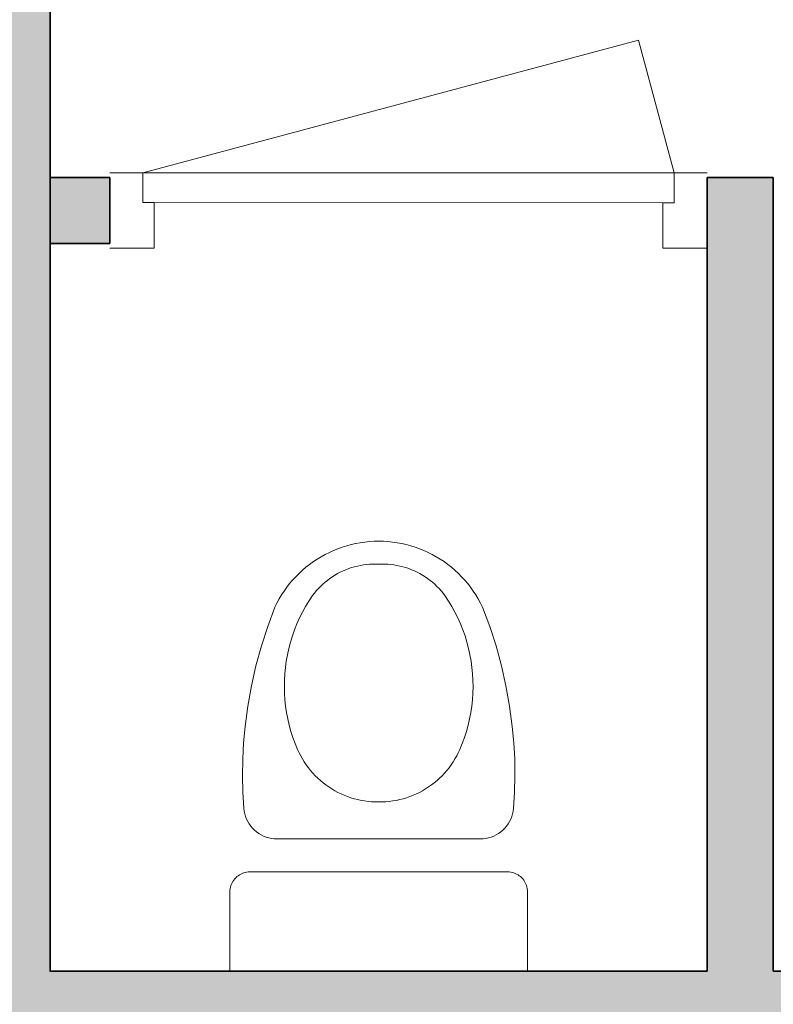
# Model space of a CAD drawing. Header units: millimetres. Extents: x -13022 to 1371524, y -38729 to 632593.
# Tile 277 of 381: x 641459 to 642598, y 578471 to 579960. Entities that reach past the tile are written whole.
import ezdxf

# ---------------------------------------------------------------- set-up
doc = ezdxf.new("R2010")
doc.units = ezdxf.units.MM
doc.header["$LTSCALE"] = 35
for name, color, linetype, lineweight in [('A LIJN 1', 1, 'Continuous', 20), ('A LIJN 2', 2, 'Continuous', 35), ('A LIJN 5', 5, 'Continuous', 13), ('A LIJN 9', 252, 'Continuous', 18)]:
    doc.layers.add(name, color=color, linetype=linetype, lineweight=lineweight)

msp = doc.modelspace()

# ---------------------------------------------------------------- hatches: boundary and pattern name
at = {"layer": 'A LIJN 9', "ltscale": 0.1}
h = msp.add_hatch(color=256, dxfattribs=at)
h.dxf.hatch_style = 1
h.paths.add_polyline_path([(640317.956, 581837.86), (639317.95, 581837.858), (639217.95, 581837.86), (639217.95, 581697.858), (638165.941, 581697.856), (638165.941, 581597.855), (639217.95, 581597.857), (639217.949, 578421.738), (643691.869, 578421.715), (643691.933, 581607.86), (643791.941, 581607.86), (643791.941, 581837.86), (643691.869, 581837.86), (643591.938, 581837.862), (642591.869, 581837.86), (642591.869, 581737.86), (642591.869, 581204.724), (643591.925, 581204.702), (643591.871, 578521.715), (642598.37, 578521.72), (642598.37, 579721.687), (642498.369, 579721.687), (642498.369, 578521.721), (641504.866, 578521.726), (641504.868, 581737.86), (641571.868, 581737.86), (641571.868, 581837.86), (641337.952, 581837.86), (641337.952, 581737.86), (641404.867, 581737.86), (641404.865, 578521.727), (640411.429, 578521.732), (640411.429, 579721.734), (640311.429, 579721.734), (640311.429, 578521.732), (639317.949, 578521.738), (639317.95, 581204.739), (640317.95, 581204.735), (640317.95, 581737.86)])
h.paths.add_polyline_path([(640217.95, 581737.86), (640217.95, 581304.735), (639317.95, 581304.74), (639317.95, 581737.858)], flags=16)
h.paths.add_polyline_path([(642691.87, 581737.86), (643591.936, 581737.86), (643591.927, 581304.703), (642691.87, 581304.723)], flags=16)
h = msp.add_hatch(color=256, dxfattribs=at)
h.dxf.hatch_style = 1
h.paths.add_polyline_path([(641594.894, 579721.679), (641504.866, 579721.679), (641504.866, 579621.679), (641594.894, 579621.679)])
h.paths.add_polyline_path([(643591.895, 579721.684), (643501.896, 579721.686), (643501.894, 579621.686), (643591.893, 579621.684)])

# ---------------------------------------------------------------- linework, layer by layer
at = {"layer": 'A LIJN 1', "linetype": 'Continuous'}
for points, invisible_edges in [([(641939.929, 579160.399), (641947.721, 579126.809), (641933.428, 579157.771)], 3), ([(641939.929, 579160.399), (641946.53, 579162.762), (641956.28, 579130.274)], 14), ([(641939.929, 579160.399), (641956.28, 579130.274), (641951.966, 579128.626)], 13), ([(641939.929, 579160.399), (641951.966, 579128.626), (641947.721, 579126.809)], 13), ([(641953.222, 579164.856), (641960.655, 579131.751), (641946.53, 579162.762)], 3), ([(641960.655, 579131.751), (641956.28, 579130.274), (641946.53, 579162.762)], 14), ([(641953.222, 579164.856), (641959.994, 579166.678), (641965.085, 579133.056)], 14), ([(641953.222, 579164.856), (641965.085, 579133.056), (641960.655, 579131.751)], 13), ([(641969.563, 579134.184), (641959.994, 579166.678), (641966.833, 579168.225)], 13), ([(641965.085, 579133.056), (641959.994, 579166.678), (641969.563, 579134.184)], 3), ([(641974.081, 579135.136), (641966.833, 579168.225), (641973.73, 579169.495)], 13), ([(641974.081, 579135.136), (641969.563, 579134.184), (641966.833, 579168.225)], 14), ([(641983.213, 579136.501), (641973.73, 579169.495), (641980.672, 579170.484)], 13), ([(641978.634, 579135.909), (641974.081, 579135.136), (641973.73, 579169.495)], 14), ([(641978.634, 579135.909), (641973.73, 579169.495), (641983.213, 579136.501)], 3), ([(641987.812, 579136.914), (641980.672, 579170.484), (641987.648, 579171.191)], 13), ([(641983.213, 579136.501), (641980.672, 579170.484), (641987.812, 579136.914)], 3), ([(641994.648, 579171.616), (641992.424, 579137.144), (641987.648, 579171.191)], 3), ([(641992.424, 579137.144), (641987.812, 579136.914), (641987.648, 579171.191)], 14), ([(641994.648, 579171.616), (641997.042, 579137.194), (641992.424, 579137.144)], 13), ([(641994.648, 579171.616), (642001.658, 579171.758), (641997.042, 579137.194)], 14), ([(641997.042, 579137.194), (642001.658, 579171.758), (642001.657, 579137.061)], 3), ([(642001.658, 579171.758), (642006.275, 579137.194), (642001.657, 579137.061)], 13), ([(642001.658, 579171.758), (642008.669, 579171.616), (642006.275, 579137.194)], 14), ([(642010.893, 579137.144), (642006.275, 579137.194), (642008.669, 579171.616)], 14), ([(642015.669, 579171.191), (642010.893, 579137.144), (642008.669, 579171.616)], 3), ([(642015.669, 579171.191), (642015.505, 579136.914), (642010.893, 579137.144)], 13), ([(642015.669, 579171.191), (642022.645, 579170.484), (642015.505, 579136.914)], 14), ([(642022.645, 579170.484), (642020.103, 579136.501), (642015.505, 579136.914)], 13), ([(642029.587, 579169.495), (642020.103, 579136.501), (642022.645, 579170.484)], 3), ([(642029.587, 579169.495), (642024.683, 579135.909), (642020.103, 579136.501)], 13), ([(642029.587, 579169.495), (642029.236, 579135.136), (642024.683, 579135.909)], 13), ([(642029.587, 579169.495), (642036.484, 579168.225), (642029.236, 579135.136)], 14), ([(642036.484, 579168.225), (642033.754, 579134.184), (642029.236, 579135.136)], 13), ([(642043.323, 579166.678), (642033.754, 579134.184), (642036.484, 579168.225)], 3), ([(642043.323, 579166.678), (642038.232, 579133.056), (642033.754, 579134.184)], 13), ([(642050.095, 579164.856), (642038.232, 579133.056), (642043.323, 579166.678)], 3), ([(642050.095, 579164.856), (642042.662, 579131.751), (642038.232, 579133.056)], 13), ([(642050.095, 579164.856), (642056.787, 579162.762), (642042.662, 579131.751)], 14), ([(642047.037, 579130.274), (642042.662, 579131.751), (642056.787, 579162.762)], 14), ([(642047.037, 579130.274), (642056.787, 579162.762), (642063.388, 579160.399)], 13), ([(642047.037, 579130.274), (642063.388, 579160.399), (642051.351, 579128.626)], 3), ([(642063.388, 579160.399), (642055.595, 579126.809), (642051.351, 579128.626)], 13), ([(642069.889, 579157.771), (642055.595, 579126.809), (642063.388, 579160.399)], 3), ([(641902.801, 579140.819), (641908.643, 579144.7), (641927.744, 579115.305)], 14), ([(641931.552, 579117.917), (641908.643, 579144.7), (641914.636, 579148.341)], 13), ([(641931.552, 579117.917), (641927.744, 579115.305), (641908.643, 579144.7)], 14), ([(641935.46, 579120.377), (641914.636, 579148.341), (641920.771, 579151.737)], 13), ([(641935.46, 579120.377), (641931.552, 579117.917), (641914.636, 579148.341)], 14), ([(641927.038, 579154.881), (641939.462, 579122.682), (641920.771, 579151.737)], 3), ([(641935.46, 579120.377), (641920.771, 579151.737), (641939.462, 579122.682)], 3), ([(641927.038, 579154.881), (641933.428, 579157.771), (641943.551, 579124.827)], 14), ([(641927.038, 579154.881), (641943.551, 579124.827), (641939.462, 579122.682)], 13), ([(641943.551, 579124.827), (641933.428, 579157.771), (641947.721, 579126.809)], 3), ([(642069.889, 579157.771), (642059.766, 579124.827), (642055.595, 579126.809)], 13), ([(642076.279, 579154.881), (642059.766, 579124.827), (642069.889, 579157.771)], 3), ([(642076.279, 579154.881), (642063.855, 579122.682), (642059.766, 579124.827)], 13), ([(642076.279, 579154.881), (642082.546, 579151.737), (642063.855, 579122.682)], 14), ([(642067.857, 579120.377), (642063.855, 579122.682), (642082.546, 579151.737)], 14), ([(642088.681, 579148.341), (642067.857, 579120.377), (642082.546, 579151.737)], 3), ([(642071.765, 579117.917), (642067.857, 579120.377), (642088.681, 579148.341)], 14), ([(642071.765, 579117.917), (642088.681, 579148.341), (642094.674, 579144.7)], 13), ([(642071.765, 579117.917), (642094.674, 579144.7), (642075.573, 579115.305)], 3), ([(642094.674, 579144.7), (642100.515, 579140.82), (642075.573, 579115.305)], 14), ([(641891.615, 579132.367), (641913.627, 579103.422), (641886.287, 579127.809)], 3), ([(641891.615, 579132.367), (641897.122, 579136.706), (641916.978, 579106.598)], 14), ([(641891.615, 579132.367), (641916.978, 579106.598), (641913.627, 579103.422)], 13), ([(641920.451, 579109.641), (641897.122, 579136.706), (641902.801, 579140.819)], 13), ([(641920.451, 579109.641), (641916.978, 579106.598), (641897.122, 579136.706)], 14), ([(641920.451, 579109.641), (641902.801, 579140.819), (641924.042, 579112.545)], 3), ([(641902.801, 579140.819), (641927.744, 579115.305), (641924.042, 579112.545)], 13), ([(642079.275, 579112.545), (642075.573, 579115.305), (642100.515, 579140.82)], 14), ([(642079.275, 579112.545), (642100.515, 579140.82), (642082.866, 579109.641)], 3), ([(642106.194, 579136.706), (642082.866, 579109.641), (642100.515, 579140.82)], 3), ([(642086.339, 579106.598), (642082.866, 579109.641), (642106.194, 579136.706)], 14), ([(642111.702, 579132.367), (642086.339, 579106.598), (642106.194, 579136.706)], 3), ([(642111.702, 579132.367), (642089.69, 579103.422), (642086.339, 579106.598)], 13), ([(642111.702, 579132.367), (642117.03, 579127.809), (642089.69, 579103.422)], 14), ([(641876.204, 579118.064), (641901.547, 579089.471), (641871.467, 579112.894)], 3), ([(641907.312, 579096.684), (641876.204, 579118.064), (641881.146, 579123.038)], 13), ([(641907.312, 579096.684), (641904.359, 579093.134), (641876.204, 579118.064)], 14), ([(641876.204, 579118.064), (641904.359, 579093.134), (641901.547, 579089.471)], 13), ([(641881.146, 579123.038), (641886.287, 579127.809), (641910.403, 579100.115)], 14), ([(641907.312, 579096.684), (641881.146, 579123.038), (641910.403, 579100.115)], 3), ([(641886.287, 579127.809), (641913.627, 579103.422), (641910.403, 579100.115)], 13), ([(642089.69, 579103.422), (642117.03, 579127.809), (642092.914, 579100.115)], 3), ([(642092.914, 579100.115), (642117.03, 579127.809), (642122.17, 579123.038)], 13), ([(642096.004, 579096.684), (642092.914, 579100.115), (642122.17, 579123.038)], 14), ([(642127.112, 579118.064), (642096.004, 579096.684), (642122.17, 579123.038)], 3), ([(642098.958, 579093.134), (642096.004, 579096.684), (642127.112, 579118.064)], 14), ([(642098.958, 579093.134), (642127.112, 579118.064), (642101.769, 579089.471)], 3), ([(642101.769, 579089.471), (642127.112, 579118.064), (642131.85, 579112.894)], 13), ([(641896.16, 579081.323), (641858.561, 579096.295), (641862.638, 579102.001)], 13), ([(641866.942, 579107.537), (641896.16, 579081.323), (641862.638, 579102.001)], 3), ([(641866.942, 579107.537), (641871.467, 579112.894), (641901.547, 579089.471)], 14), ([(641866.942, 579107.537), (641901.547, 579089.471), (641896.16, 579081.323)], 13), ([(642101.769, 579089.471), (642131.85, 579112.894), (642136.374, 579107.537)], 13), ([(642101.769, 579089.471), (642136.374, 579107.537), (642107.157, 579081.323)], 3), ([(642140.678, 579102.001), (642107.157, 579081.323), (642136.374, 579107.537)], 3), ([(642140.678, 579102.001), (642144.755, 579096.295), (642107.157, 579081.323)], 14), ([(641851.116, 579084.414), (641886.402, 579064.403), (641847.76, 579078.257)], 3), ([(641851.116, 579084.414), (641854.719, 579090.43), (641886.402, 579064.403)], 14), ([(641858.561, 579096.295), (641891.109, 579072.963), (641854.719, 579090.43)], 3), ([(641886.402, 579064.403), (641854.719, 579090.43), (641891.109, 579072.963)], 3), ([(641896.16, 579081.323), (641891.109, 579072.963), (641858.561, 579096.295)], 14), ([(642107.157, 579081.323), (642144.755, 579096.295), (642112.207, 579072.963)], 3), ([(642148.598, 579090.43), (642112.207, 579072.963), (642144.755, 579096.295)], 3), ([(642116.915, 579064.403), (642112.207, 579072.963), (642148.598, 579090.43)], 14), ([(642116.915, 579064.403), (642148.598, 579090.43), (642152.201, 579084.414)], 13), ([(642116.915, 579064.403), (642152.201, 579084.414), (642155.557, 579078.257)], 13), ([(641844.655, 579071.969), (641878.049, 579046.748), (641833.78, 579042.866)], 3), ([(641844.655, 579071.969), (641847.76, 579078.257), (641882.047, 579055.661)], 14), ([(641844.655, 579071.969), (641882.047, 579055.661), (641878.049, 579046.748)], 13), ([(641847.76, 579078.257), (641886.402, 579064.403), (641882.047, 579055.661)], 13), ([(642116.915, 579064.403), (642155.557, 579078.257), (642121.27, 579055.661)], 3), ([(642155.557, 579078.257), (642158.662, 579071.969), (642121.27, 579055.661)], 14), ([(642125.268, 579046.748), (642121.27, 579055.661), (642158.662, 579071.969)], 14), ([(642125.268, 579046.748), (642158.662, 579071.969), (642169.537, 579042.866)], 13), ([(641833.78, 579042.866), (641868.274, 579019.14), (641824.244, 579013.297)], 3), ([(641874.417, 579037.681), (641833.78, 579042.866), (641878.049, 579046.748)], 3), ([(641871.158, 579028.472), (641833.78, 579042.866), (641874.417, 579037.681)], 3), ([(641871.158, 579028.472), (641868.274, 579019.14), (641833.78, 579042.866)], 14), ([(642125.268, 579046.748), (642169.537, 579042.866), (642128.9, 579037.68)], 3), ([(642128.9, 579037.68), (642169.537, 579042.866), (642132.159, 579028.472)], 3), ([(642135.043, 579019.14), (642132.159, 579028.472), (642169.537, 579042.866)], 14), ([(642179.073, 579013.297), (642135.043, 579019.14), (642169.537, 579042.866)], 3), ([(641861.928, 578990.548), (641816.065, 578983.324), (641824.244, 579013.297)], 13), ([(641865.772, 579009.698), (641824.244, 579013.297), (641868.274, 579019.14)], 3), ([(641865.772, 579009.698), (641863.656, 579000.162), (641824.244, 579013.297)], 14), ([(641861.928, 578990.548), (641824.244, 579013.297), (641863.656, 579000.162)], 3), ([(642137.545, 579009.698), (642135.043, 579019.14), (642179.073, 579013.297)], 14), ([(642137.545, 579009.698), (642179.073, 579013.297), (642139.661, 579000.162)], 3), ([(642139.661, 579000.162), (642179.073, 579013.297), (642141.389, 578990.548)], 3), ([(642187.252, 578983.324), (642141.389, 578990.548), (642179.073, 579013.297)], 3), ([(641816.065, 578983.324), (641859.107, 578961.397), (641809.261, 578953.009)], 3), ([(641860.593, 578980.872), (641816.065, 578983.324), (641861.928, 578990.548)], 3), ([(641859.653, 578971.149), (641859.107, 578961.397), (641816.065, 578983.324)], 14), ([(641859.653, 578971.149), (641816.065, 578983.324), (641860.593, 578980.872)], 3), ([(642187.252, 578983.324), (642142.724, 578980.872), (642141.389, 578990.548)], 13), ([(642187.252, 578983.324), (642143.664, 578971.149), (642142.724, 578980.872)], 13), ([(642187.252, 578983.324), (642144.21, 578961.397), (642143.664, 578971.149)], 13), ([(642187.252, 578983.324), (642194.056, 578953.009), (642144.21, 578961.397)], 14), ([(641859.851, 578932.119), (641803.847, 578922.415), (641809.261, 578953.009)], 13), ([(641858.958, 578951.63), (641809.261, 578953.009), (641859.107, 578961.397)], 3), ([(641858.958, 578951.63), (641859.206, 578941.865), (641809.261, 578953.009)], 14), ([(641859.851, 578932.119), (641809.261, 578953.009), (641859.206, 578941.865)], 3), ([(642143.466, 578932.119), (642144.111, 578941.865), (642194.056, 578953.009)], 14), ([(642143.466, 578932.119), (642194.056, 578953.009), (642199.47, 578922.415)], 13), ([(642194.056, 578953.009), (642144.111, 578941.865), (642144.359, 578951.63)], 13), ([(642194.056, 578953.009), (642144.359, 578951.63), (642144.21, 578961.397)], 13), ([(641862.325, 578912.744), (641799.833, 578891.607), (641803.847, 578922.415)], 13), ([(641859.851, 578932.119), (641860.891, 578922.406), (641803.847, 578922.415)], 14), ([(641862.325, 578912.744), (641803.847, 578922.415), (641860.891, 578922.406)], 3), ([(642199.47, 578922.415), (642203.484, 578891.606), (642140.992, 578912.744)], 14), ([(642199.47, 578922.415), (642140.992, 578912.744), (642142.426, 578922.406)], 13), ([(642143.466, 578932.119), (642199.47, 578922.415), (642142.426, 578922.406)], 3), ([(641864.15, 578903.148), (641799.833, 578891.607), (641862.325, 578912.744)], 3), ([(642203.484, 578891.606), (642139.167, 578903.148), (642140.992, 578912.744)], 13), ([(641797.435, 578866.864), (641799.833, 578891.607), (641868.961, 578884.219)], 14), ([(641864.15, 578903.148), (641866.364, 578893.634), (641799.833, 578891.607)], 14), ([(641866.364, 578893.634), (641868.961, 578884.219), (641799.833, 578891.607)], 14), ([(642134.356, 578884.219), (642136.953, 578893.634), (642203.484, 578891.606)], 14), ([(642134.356, 578884.219), (642203.484, 578891.606), (642205.882, 578866.864)], 13), ([(642203.484, 578891.606), (642136.953, 578893.634), (642139.167, 578903.148)], 13), ([(641871.941, 578874.916), (641797.435, 578866.864), (641868.961, 578884.219)], 3), ([(641871.941, 578874.916), (641875.295, 578865.742), (641797.435, 578866.864)], 14), ([(642128.022, 578865.742), (642131.376, 578874.916), (642205.882, 578866.864)], 14), ([(642134.356, 578884.219), (642205.882, 578866.864), (642131.376, 578874.916)], 3), ([(641797.435, 578866.864), (641875.295, 578865.742), (641796.035, 578842.046)], 3), ([(641879.019, 578856.711), (641796.035, 578842.046), (641875.295, 578865.742)], 3), ([(642128.022, 578865.742), (642207.282, 578842.046), (642124.299, 578856.711)], 3), ([(642128.022, 578865.742), (642205.882, 578866.864), (642207.282, 578842.046)], 13), ([(641795.635, 578817.191), (641796.035, 578842.046), (641881.255, 578851.869)], 14), ([(641883.685, 578847.12), (641795.635, 578817.191), (641881.255, 578851.869)], 3), ([(641883.685, 578847.12), (641886.304, 578842.473), (641795.635, 578817.191)], 14), ([(641879.019, 578856.711), (641881.255, 578851.869), (641796.035, 578842.046)], 14), ([(642119.632, 578847.12), (642207.682, 578817.191), (642117.013, 578842.473)], 3), ([(642119.632, 578847.12), (642122.062, 578851.869), (642207.682, 578817.191)], 14), ([(642124.299, 578856.711), (642207.282, 578842.046), (642122.062, 578851.869)], 3), ([(642207.282, 578842.046), (642207.682, 578817.191), (642122.062, 578851.869)], 14), ([(641889.109, 578837.935), (641795.635, 578817.191), (641886.304, 578842.473)], 3), ([(641892.093, 578833.514), (641795.635, 578817.191), (641889.109, 578837.935)], 3), ([(641892.093, 578833.514), (641796.237, 578792.34), (641795.635, 578817.191)], 13), ([(641895.253, 578829.217), (641796.237, 578792.34), (641892.093, 578833.514)], 3), ([(642111.224, 578833.514), (642207.08, 578792.34), (642108.064, 578829.217)], 3), ([(642111.224, 578833.514), (642114.208, 578837.935), (642207.682, 578817.191)], 14), ([(642111.224, 578833.514), (642207.682, 578817.191), (642207.08, 578792.34)], 13), ([(642114.208, 578837.935), (642117.013, 578842.473), (642207.682, 578817.191)], 14), ([(641895.253, 578829.217), (641898.584, 578825.05), (641796.237, 578792.34)], 14), ([(641898.584, 578825.05), (641902.081, 578821.021), (641796.237, 578792.34)], 14), ([(641796.237, 578792.34), (641902.081, 578821.021), (641797.838, 578767.534)], 3), ([(641905.736, 578817.136), (641847.666, 578721.686), (641902.081, 578821.021)], 3), ([(641905.736, 578817.136), (641909.545, 578813.402), (641847.666, 578721.686)], 14), ([(642097.581, 578817.136), (642155.651, 578721.686), (642093.772, 578813.402)], 3), ([(642101.236, 578821.021), (642155.651, 578721.686), (642097.581, 578817.136)], 3), ([(642101.236, 578821.021), (642104.732, 578825.05), (642207.08, 578792.34)], 14), ([(642101.236, 578821.021), (642207.08, 578792.34), (642205.48, 578767.534)], 13), ([(642108.064, 578829.217), (642207.08, 578792.34), (642104.732, 578825.05)], 3), ([(641913.501, 578809.824), (641847.666, 578721.686), (641909.545, 578813.402)], 3), ([(641917.598, 578806.408), (641847.666, 578721.686), (641913.501, 578809.824)], 3), ([(641917.598, 578806.408), (641921.829, 578803.16), (641847.666, 578721.686)], 14), ([(641921.829, 578803.16), (641926.188, 578800.085), (641847.666, 578721.686)], 14), ([(642077.128, 578800.085), (642081.488, 578803.16), (642155.651, 578721.686)], 14), ([(642085.719, 578806.408), (642155.651, 578721.686), (642081.488, 578803.16)], 3), ([(642085.719, 578806.408), (642089.816, 578809.824), (642155.651, 578721.686)], 14), ([(642089.816, 578809.824), (642093.772, 578813.402), (642155.651, 578721.686)], 14), ([(641930.668, 578797.188), (641847.666, 578721.686), (641926.188, 578800.085)], 3), ([(641930.668, 578797.188), (641935.26, 578794.474), (641847.666, 578721.686)], 14), ([(641939.958, 578791.947), (641847.666, 578721.686), (641935.26, 578794.474)], 3), ([(641939.958, 578791.947), (641944.754, 578789.611), (641847.666, 578721.686)], 14), ([(641949.639, 578787.471), (641847.666, 578721.686), (641944.754, 578789.611)], 3), ([(641949.639, 578787.471), (641954.607, 578785.529), (641847.666, 578721.686)], 14), ([(642053.678, 578787.471), (642155.651, 578721.686), (642048.71, 578785.529)], 3), ([(642053.678, 578787.471), (642058.563, 578789.611), (642155.651, 578721.686)], 14), ([(642063.359, 578791.947), (642155.651, 578721.686), (642058.563, 578789.611)], 3), ([(642063.359, 578791.947), (642068.057, 578794.474), (642155.651, 578721.686)], 14), ([(642068.057, 578794.474), (642072.649, 578797.188), (642155.651, 578721.686)], 14), ([(642077.128, 578800.085), (642155.651, 578721.686), (642072.649, 578797.188)], 3), ([(641959.65, 578783.788), (641847.666, 578721.686), (641954.607, 578785.529)], 3), ([(641959.65, 578783.788), (641964.758, 578782.252), (641847.666, 578721.686)], 14), ([(641964.758, 578782.252), (641969.924, 578780.923), (641847.666, 578721.686)], 14), ([(641969.924, 578780.923), (641975.14, 578779.803), (641847.666, 578721.686)], 14), ([(641980.396, 578778.894), (641847.666, 578721.686), (641975.14, 578779.803)], 3), ([(641980.396, 578778.894), (641985.684, 578778.198), (641847.666, 578721.686)], 14), ([(641990.997, 578777.715), (641847.666, 578721.686), (641985.684, 578778.198)], 3), ([(641990.997, 578777.715), (641996.325, 578777.447), (641847.666, 578721.686)], 14), ([(642001.658, 578777.393), (641847.666, 578721.686), (641996.325, 578777.447)], 3), ([(642001.658, 578777.393), (642155.651, 578721.686), (641847.666, 578721.686)], 13), ([(642001.658, 578777.393), (642006.992, 578777.447), (642155.651, 578721.686)], 14), ([(642006.992, 578777.447), (642012.32, 578777.715), (642155.651, 578721.686)], 14), ([(642017.632, 578778.198), (642155.651, 578721.686), (642012.32, 578777.715)], 3), ([(642022.921, 578778.894), (642155.651, 578721.686), (642017.632, 578778.198)], 3), ([(642022.921, 578778.894), (642028.177, 578779.803), (642155.651, 578721.686)], 14), ([(642028.177, 578779.803), (642033.393, 578780.923), (642155.651, 578721.686)], 14), ([(642038.559, 578782.252), (642155.651, 578721.686), (642033.393, 578780.923)], 3), ([(642038.559, 578782.252), (642043.667, 578783.788), (642155.651, 578721.686)], 14), ([(642048.71, 578785.529), (642155.651, 578721.686), (642043.667, 578783.788)], 3), ([(641798.35, 578763.435), (641797.838, 578767.534), (641799.2, 578759.392)], 2), ([(641799.2, 578759.392), (641797.838, 578767.534), (641800.381, 578755.433)], 3), ([(641803.699, 578747.874), (641797.838, 578767.534), (641805.816, 578744.326)], 3), ([(642204.967, 578763.435), (642155.651, 578721.686), (642205.48, 578767.534)], 3), ([(642202.936, 578755.433), (642204.967, 578763.435), (642204.117, 578759.392)], 1), ([(641803.699, 578747.874), (641801.884, 578751.585), (641800.381, 578755.433)], 12), ([(641810.888, 578737.812), (641805.816, 578744.326), (641813.81, 578734.892)], 3), ([(641808.217, 578740.964), (641805.816, 578744.326), (641810.888, 578737.812)], 2), ([(642189.507, 578734.892), (642197.501, 578744.326), (642192.429, 578737.812)], 3), ([(642197.501, 578744.326), (642195.1, 578740.964), (642192.429, 578737.812)], 12), ([(642202.936, 578755.433), (642199.617, 578747.874), (642197.501, 578744.326)], 13), ([(642201.433, 578751.585), (642199.617, 578747.874), (642202.936, 578755.433)], 2), ([(641827.587, 578725.895), (641823.875, 578727.709), (641813.81, 578734.892)], 14), ([(641820.326, 578729.823), (641816.963, 578732.223), (641813.81, 578734.892)], 12), ([(641820.326, 578729.823), (641813.81, 578734.892), (641823.875, 578727.709)], 3), ([(642189.507, 578734.892), (642179.441, 578727.709), (642175.73, 578725.895)], 13), ([(642182.991, 578729.823), (642179.441, 578727.709), (642189.507, 578734.892)], 14), ([(642182.991, 578729.823), (642189.507, 578734.892), (642186.354, 578732.223)], 1), ([(641839.438, 578722.368), (641831.435, 578724.394), (641827.587, 578725.895)], 13), ([(641835.395, 578723.215), (641831.435, 578724.394), (641839.438, 578722.368)], 2), ([(641843.538, 578721.857), (641839.438, 578722.368), (641847.666, 578721.686)], 2), ([(642163.878, 578722.368), (642159.779, 578721.857), (642155.651, 578721.686)], 12), ([(642163.878, 578722.368), (642175.73, 578725.895), (642171.882, 578724.394)], 13), ([(642163.878, 578722.368), (642171.882, 578724.394), (642167.922, 578723.215)], 1), ([(641806.659, 578671.686), (641776.658, 578521.686), (641776.659, 578641.686)], 13), ([(641782.389, 578659.319), (641783.847, 578661.169), (641790.984, 578667.265)], 14), ([(641783.847, 578661.169), (641789.025, 578665.956), (641790.984, 578667.265)], 13), ([(641790.984, 578667.265), (641793.039, 578668.416), (641795.178, 578669.402)], 12), ([(641801.966, 578671.317), (641795.178, 578669.402), (641799.655, 578670.857)], 3), ([(641799.655, 578670.857), (641795.178, 578669.402), (641797.388, 578670.217)], 1), ([(641801.966, 578671.317), (641804.305, 578671.594), (641806.659, 578671.686)], 12), ([(641806.659, 578671.686), (642196.658, 578671.686), (642226.659, 578521.686)], 14), ([(642196.658, 578671.686), (642199.012, 578671.594), (642201.351, 578671.317)], 12), ([(642226.659, 578521.686), (642196.658, 578671.686), (642226.658, 578641.686)], 3), ([(642208.138, 578669.402), (642201.351, 578671.317), (642203.662, 578670.857)], 13), ([(642203.662, 578670.857), (642205.929, 578670.217), (642208.138, 578669.402)], 12), ([(642208.138, 578669.402), (642210.278, 578668.416), (642212.333, 578667.265)], 12), ([(642219.47, 578661.169), (642212.333, 578667.265), (642214.292, 578665.956)], 13), ([(642219.47, 578661.169), (642220.928, 578659.319), (642212.333, 578667.265)], 14), ([(641782.389, 578659.319), (641776.659, 578641.686), (641776.752, 578644.04)], 13), ([(641777.488, 578648.689), (641778.127, 578650.957), (641778.942, 578653.166)], 12), ([(641782.389, 578659.319), (641778.942, 578653.166), (641779.928, 578655.306)], 13), ([(641779.928, 578655.306), (641781.079, 578657.361), (641782.389, 578659.319)], 12), ([(641785.445, 578662.899), (641789.025, 578665.956), (641783.847, 578661.169)], 3), ([(641785.445, 578662.899), (641787.175, 578664.498), (641789.025, 578665.956)], 12), ([(642217.872, 578662.899), (642214.292, 578665.956), (642216.142, 578664.498)], 1), ([(642217.872, 578662.899), (642219.47, 578661.169), (642214.292, 578665.956)], 14), ([(642220.928, 578659.319), (642222.238, 578657.361), (642223.389, 578655.306)], 12), ([(642224.375, 578653.166), (642220.928, 578659.319), (642223.389, 578655.306)], 3), ([(642220.928, 578659.319), (642226.565, 578644.04), (642226.658, 578641.686)], 13), ([(642224.375, 578653.166), (642225.19, 578650.957), (642225.829, 578648.689)], 12), ([(641777.488, 578648.689), (641776.752, 578644.04), (641777.028, 578646.379)], 1), ([(642225.829, 578648.689), (642226.289, 578646.379), (642226.565, 578644.04)], 12)]:
    msp.add_3dface(points, dxfattribs=dict(at, invisible_edges=invisible_edges))
at = {"layer": 'A LIJN 2'}
for p, q in [((641504.868, 581737.86), (641504.866, 578521.167)), ((641594.894, 579721.679), (641504.895, 579721.679)), ((641594.894, 579721.679), (641594.894, 579621.679)), ((642498.369, 578521.721), (642498.369, 579721.687)), ((642598.37, 579721.687), (642498.369, 579721.687)), ((642598.37, 578521.72), (642598.37, 579721.687)), ((641594.894, 579621.679), (641504.895, 579621.679)), ((641504.868, 578521.726), (642498.369, 578521.721)), ((642598.37, 578521.72), (643591.869, 578521.715))]:
    msp.add_line(p, q, dxfattribs=at)
at = {"layer": 'A LIJN 5', "linetype": 'Continuous'}
for p, q in [((642394.552, 579929.545), (641644.894, 579728.679)), ((642448.377, 579728.675), (642394.552, 579929.545)), ((642448.377, 579728.675), (641644.896, 579728.679)), ((642431.376, 579683.676), (641661.896, 579683.679))]:
    msp.add_line(p, q, dxfattribs=at)
for points, invisible_edges in [([(641644.896, 579683.679), (641644.896, 579728.679), (641594.894, 579728.679)], 12), ([(642448.377, 579683.676), (642448.377, 579728.676), (642498.376, 579728.676)], 12), ([(641644.896, 579683.679), (641594.894, 579614.68), (641661.896, 579614.68)], 13), ([(641644.896, 579683.679), (641661.896, 579614.68), (641661.896, 579683.679)], 1), ([(642431.376, 579614.677), (642431.376, 579683.676), (642448.377, 579683.676)], 12), ([(642431.376, 579614.677), (642448.377, 579683.676), (642498.376, 579614.677)], 3)]:
    msp.add_3dface(points, dxfattribs=dict(at, invisible_edges=invisible_edges))

doc.saveas('drawing.dxf')
